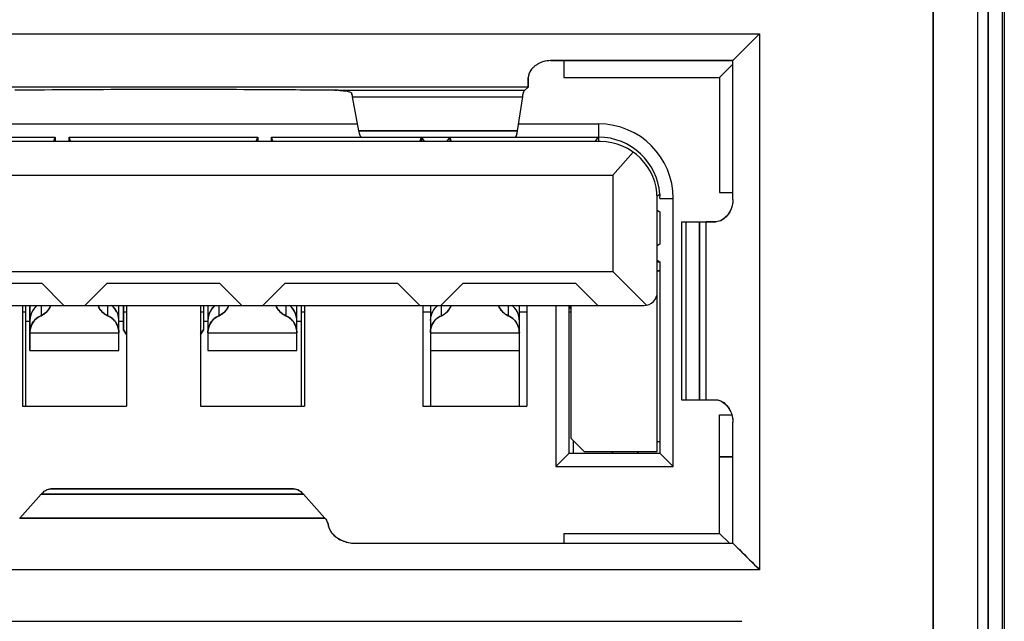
# Model space of a CAD drawing. Header units: millimetres. Extents: x 0 to 1750, y -1720 to 477.
# Tile 299 of 317: x 688.78 to 699.84, y -60.17 to -53.42. Entities that reach past the tile are written whole.
import ezdxf

# ---------------------------------------------------------------- set-up
doc = ezdxf.new("R2010")
doc.units = ezdxf.units.MM
doc.header["$LTSCALE"] = 92.51
for name, color, linetype in [('101305744_DXF_CONTINUOUS_LINE', 7, 'CONTINUOUS'), ('DE-11-072043DXF_CONTINUOUS_LINE', 7, 'CONTINUOUS'), ('MANIFOLD_SOLDXF_CONTINUOUS_LINE', 7, 'CONTINUOUS')]:
    doc.layers.add(name, color=color, linetype=linetype)

msp = doc.modelspace()

# ---------------------------------------------------------------- linework, layer by layer
at = {"layer": '101305744_DXF_CONTINUOUS_LINE'}
for p, q in [((699.041, -68.505), (699.041, -38.893)), ((699.541, -39.284), (699.541, -68.505)), ((699.816, -39.805), (699.816, -68.505)), ((699.658, -60.519), (699.658, -48.391)), ((683.691, -53.575), (697.091, -53.575)), ((696.791, -53.875), (697.091, -53.575)), ((697.091, -53.575), (697.091, -59.595)), ((696.791, -53.875), (694.741, -53.875)), ((694.891, -53.875), (694.891, -54.065)), ((696.791, -55.435), (696.791, -53.875)), ((696.791, -53.915), (696.641, -54.065)), ((694.491, -54.065), (694.491, -54.174)), ((694.891, -54.065), (696.641, -54.065)), ((696.641, -54.065), (696.641, -55.355)), ((694.491, -54.174), (686.491, -54.174)), ((694.448, -54.21), (692.375, -54.21)), ((694.491, -54.174), (694.448, -54.21)), ((692.588, -54.664), (692.515, -54.28)), ((692.515, -54.28), (694.428, -54.28)), ((694.428, -54.28), (694.368, -54.664)), ((688.408, -54.585), (692.573, -54.585)), ((694.38, -54.585), (695.281, -54.585)), ((695.281, -54.585), (695.281, -54.735)), ((685.501, -54.735), (689.176, -54.735)), ((689.159, -54.779), (689.176, -54.735)), ((689.176, -54.735), (689.176, -54.785)), ((689.331, -54.735), (689.331, -54.785)), ((689.347, -54.779), (689.331, -54.735)), ((689.331, -54.735), (691.451, -54.735)), ((691.434, -54.779), (691.451, -54.735)), ((691.451, -54.735), (691.451, -54.785)), ((691.606, -54.735), (691.606, -54.785)), ((691.622, -54.779), (691.606, -54.735)), ((691.606, -54.735), (695.281, -54.735)), ((692.588, -54.664), (694.368, -54.664)), ((692.616, -54.735), (692.614, -54.735)), ((693.271, -54.785), (693.291, -54.735)), ((693.291, -54.735), (693.291, -54.785)), ((693.328, -54.785), (693.291, -54.735)), ((693.611, -54.735), (693.573, -54.785)), ((693.611, -54.735), (693.611, -54.785)), ((693.63, -54.785), (693.611, -54.735)), ((694.346, -54.735), (694.344, -54.735)), ((694.367, -54.666), (694.363, -54.688)), ((695.242, -54.785), (695.281, -54.735)), ((695.281, -54.735), (695.281, -54.785)), ((695.301, -54.785), (685.481, -54.785)), ((695.669, -54.902), (695.441, -55.16)), ((685.341, -55.16), (695.441, -55.16)), ((695.441, -55.16), (695.441, -56.245)), ((695.94, -55.394), (695.969, -55.376)), ((695.941, -58.265), (695.941, -55.425)), ((695.971, -55.425), (696.121, -55.425)), ((696.121, -58.435), (696.121, -55.425)), ((696.641, -55.355), (696.791, -55.355)), ((695.941, -55.556), (695.971, -55.575)), ((695.971, -55.575), (695.971, -55.935)), ((696.213, -55.685), (696.213, -57.685)), ((696.213, -55.685), (696.474, -55.685)), ((696.261, -55.685), (696.261, -57.685)), ((696.414, -55.685), (696.414, -57.685)), ((696.491, -57.685), (696.491, -55.685)), ((696.491, -55.685), (696.601, -55.685)), ((695.971, -55.935), (695.941, -55.954)), ((695.941, -56.116), (695.971, -56.135)), ((695.941, -56.135), (695.971, -56.135)), ((695.971, -56.135), (695.971, -58.285)), ((685.341, -56.245), (695.441, -56.245)), ((695.441, -56.245), (695.818, -56.623)), ((695.941, -56.235), (695.971, -56.235)), ((687.758, -56.375), (689.023, -56.375)), ((689.273, -56.625), (689.023, -56.375)), ((689.758, -56.375), (689.508, -56.625)), ((689.758, -56.375), (691.023, -56.375)), ((691.273, -56.625), (691.023, -56.375)), ((691.758, -56.375), (691.508, -56.625)), ((691.758, -56.375), (693.023, -56.375)), ((693.273, -56.625), (693.023, -56.375)), ((693.758, -56.375), (693.508, -56.625)), ((693.758, -56.375), (695.023, -56.375)), ((695.273, -56.625), (695.023, -56.375)), ((684.991, -56.625), (695.791, -56.625)), ((688.806, -56.625), (688.806, -57.755)), ((688.841, -56.624), (688.841, -57.755)), ((688.891, -57.13), (688.891, -56.625)), ((689.016, -56.625), (689.016, -56.74)), ((689.766, -56.74), (689.766, -56.625)), ((689.891, -57.13), (689.891, -56.625)), ((689.941, -56.624), (689.941, -56.9)), ((689.976, -56.625), (689.976, -57.755)), ((690.806, -56.625), (690.806, -57.755)), ((690.841, -56.624), (690.841, -56.9)), ((690.891, -56.625), (690.891, -57.13)), ((691.016, -56.74), (691.016, -56.625)), ((691.766, -56.625), (691.766, -56.74)), ((691.891, -57.13), (691.891, -56.625)), ((691.941, -57.755), (691.941, -56.624)), ((691.976, -56.625), (691.976, -57.755)), ((693.306, -56.625), (693.306, -57.755)), ((693.391, -56.625), (693.391, -57.755)), ((693.516, -56.74), (693.516, -56.625)), ((694.266, -56.625), (694.266, -56.74)), ((694.391, -57.755), (694.391, -56.625)), ((694.476, -56.625), (694.476, -57.755)), ((694.801, -56.625), (694.801, -58.435)), ((694.951, -58.285), (694.951, -56.625)), ((694.951, -56.632), (694.971, -56.666)), ((694.971, -56.625), (694.971, -58.115)), ((688.806, -56.697), (688.841, -56.697)), ((689.941, -56.697), (689.976, -56.697)), ((690.806, -56.697), (690.841, -56.697)), ((691.941, -56.697), (691.976, -56.697)), ((693.306, -56.697), (693.391, -56.697)), ((694.391, -56.697), (694.476, -56.697)), ((694.951, -56.697), (694.971, -56.697)), ((688.841, -56.8), (688.891, -56.8)), ((689.891, -56.8), (689.941, -56.8)), ((690.841, -56.8), (690.891, -56.8)), ((691.891, -56.8), (691.941, -56.8)), ((688.891, -56.933), (689.891, -56.933)), ((689.976, -56.953), (689.941, -56.9)), ((690.841, -56.9), (690.806, -56.953)), ((690.891, -56.933), (691.891, -56.933)), ((693.391, -56.933), (694.391, -56.933)), ((688.891, -57.13), (689.891, -57.13)), ((690.891, -57.13), (691.891, -57.13)), ((693.391, -57.13), (694.391, -57.13)), ((688.806, -57.755), (689.976, -57.755)), ((690.806, -57.755), (691.976, -57.755)), ((693.306, -57.755), (694.476, -57.755)), ((696.213, -57.685), (696.489, -57.685)), ((696.491, -57.685), (696.601, -57.685)), ((696.641, -59.185), (696.641, -57.855)), ((696.641, -57.855), (696.779, -57.855)), ((696.791, -59.295), (696.791, -57.935)), ((694.971, -58.115), (695.121, -58.265)), ((695.001, -58.285), (695.001, -58.145)), ((695.941, -58.155), (695.971, -58.155)), ((694.951, -58.285), (694.801, -58.435)), ((694.951, -58.285), (695.971, -58.285)), ((695.121, -58.265), (695.941, -58.265)), ((695.446, -58.265), (695.431, -58.285)), ((695.731, -58.285), (695.716, -58.265)), ((696.121, -58.435), (695.971, -58.285)), ((696.641, -58.325), (696.791, -58.325)), ((694.801, -58.435), (696.121, -58.435)), ((689.016, -58.746), (688.776, -59.014)), ((691.965, -58.746), (689.016, -58.746)), ((689.127, -58.685), (691.854, -58.685)), ((692.205, -59.014), (691.965, -58.746)), ((688.776, -59.014), (692.205, -59.014)), ((694.891, -59.185), (694.891, -59.295)), ((694.891, -59.185), (696.641, -59.185)), ((696.751, -59.295), (696.641, -59.185)), ((692.538, -59.295), (696.791, -59.295)), ((696.791, -59.295), (697.091, -59.595)), ((697.091, -59.595), (683.691, -59.595)), ((683.891, -60.173), (696.891, -60.173))]:
    msp.add_line(p, q, dxfattribs=at)
for centre, radius, start, end in [((694.712, -54.122), 0.237, 134.0612, 136.0777), ((694.719, -54.129), 0.247, 130.8913, 134.0547), ((694.725, -54.136), 0.257, 128.497, 130.8977), ((694.729, -54.141), 0.263, 126.0851, 128.4981), ((694.731, -54.145), 0.267, 123.1327, 126.0851), ((694.734, -54.148), 0.271, 119.2803, 123.127), ((692.212, -59.443), 5.236, 89.0393, 89.4778), ((692.223, -58.813), 4.605, 88.5627, 89.0427), ((692.245, -57.952), 3.745, 88.0188, 88.5676), ((692.172, -54.336), 0.347, 13.5365, 14.6145), ((695.281, -55.425), 0.84, 0, 90), ((692.668, -54.693), 0.0709, 204.5466, 205.7393), ((694.282, -54.694), 0.0779, 338.0084, 339.2609), ((694.144, -54.652), 0.222, 345.0323, 345.4358), ((693.54, -54.533), 0.838, 350.8846, 351.032), ((695.281, -55.425), 0.69, 4.0652, 90), ((695.301, -55.425), 0.64, 0, 90), ((695.244, -55.426), 0.726, 0.0519, 2.0158), ((695.791, -56.475), 0.15, 270, 0), ((693.6, -56.792), 0.209, 129.8763, 140.6866), ((693.436, -56.551), 0.204, 331.5503, 337.2944), ((689.092, -56.921), 0.196, 112.7677, 118.4919), ((689.69, -56.921), 0.196, 61.5081, 67.2328), ((691.092, -56.921), 0.196, 112.7672, 118.4918), ((691.69, -56.921), 0.196, 61.5081, 67.2323), ((693.592, -56.921), 0.196, 112.7672, 118.4918), ((694.19, -56.921), 0.196, 61.5081, 67.2323), ((691.844, -58.821), 0.138, 64.0094, 65.2673), ((691.842, -58.825), 0.142, 62.6707, 64.0088), ((688.848, -59.078), 0.0969, 138.0282, 139.8767), ((692.539, -58.946), 0.35, 254.0854, 269.9375)]:
    msp.add_arc(centre, radius, start, end, dxfattribs=at)
for points in [[(694.741, -53.875), (694.692, -53.876), (694.643, -53.888), (694.601, -53.911)], [(692.509, -54.255), (692.511, -54.263), (692.513, -54.272), (692.515, -54.28)], [(692.604, -54.722), (692.602, -54.718), (692.6, -54.713), (692.598, -54.709)], [(694.354, -54.724), (694.353, -54.726), (694.352, -54.729), (694.35, -54.732)], [(694.359, -54.709), (694.357, -54.713), (694.356, -54.718), (694.355, -54.722)], [(694.363, -54.688), (694.362, -54.694), (694.361, -54.701), (694.359, -54.707)], [(695.969, -55.376), (695.97, -55.384), (695.969, -55.392), (695.97, -55.4)], [(688.998, -56.748), (688.981, -56.758), (688.965, -56.769), (688.952, -56.783)], [(689.83, -56.783), (689.816, -56.769), (689.8, -56.758), (689.783, -56.748)], [(690.998, -56.748), (690.981, -56.758), (690.965, -56.769), (690.952, -56.783)], [(691.83, -56.783), (691.816, -56.769), (691.8, -56.758), (691.783, -56.748)], [(693.498, -56.748), (693.481, -56.758), (693.465, -56.769), (693.452, -56.783)], [(694.33, -56.783), (694.316, -56.769), (694.3, -56.758), (694.283, -56.748)], [(688.952, -56.783), (688.933, -56.802), (688.918, -56.825), (688.907, -56.849)], [(689.874, -56.849), (689.864, -56.825), (689.848, -56.802), (689.83, -56.783)], [(690.952, -56.783), (690.933, -56.802), (690.918, -56.825), (690.907, -56.849)], [(691.874, -56.849), (691.864, -56.825), (691.848, -56.802), (691.83, -56.783)], [(693.452, -56.783), (693.433, -56.802), (693.418, -56.825), (693.407, -56.849)], [(694.374, -56.849), (694.364, -56.825), (694.348, -56.802), (694.33, -56.783)], [(696.601, -57.685), (696.606, -57.685), (696.611, -57.686), (696.617, -57.686)], [(689.077, -58.697), (689.093, -58.69), (689.11, -58.685), (689.127, -58.685)], [(691.854, -58.685), (691.87, -58.685), (691.887, -58.689), (691.901, -58.696)]]:
    msp.add_open_spline(points, degree=3, dxfattribs=at)
for points, knots in [([(694.541, -53.957), (694.533, -53.966), (694.507, -53.996), (694.491, -54.036), (694.491, -54.065)], [0, 0, 0, 0, 0.29066, 1, 1, 1, 1]), ([(692.26, -54.208), (691.966, -54.205), (690.787, -54.197), (689.607, -54.2), (688.721, -54.208)], [0, 0, 0, 0, 0.24902, 1, 1, 1, 1]), ([(692.375, -54.21), (692.406, -54.211), (692.45, -54.211), (692.504, -54.233), (692.508, -54.248)], [0, 0, 0, 0, 0.658251, 1, 1, 1, 1]), ([(694.428, -54.28), (694.43, -54.266), (694.435, -54.243), (694.441, -54.22), (694.446, -54.213)], [0, 0, 0, 0, 0.640934, 1, 1, 1, 1]), ([(694.446, -54.213), (694.446, -54.212), (694.447, -54.211), (694.448, -54.21), (694.448, -54.21)], [0, 0, 0, 0, 0.535844, 1, 1, 1, 1]), ([(692.598, -54.709), (692.597, -54.705), (692.593, -54.691), (692.59, -54.676), (692.588, -54.664)], [0, 0, 0, 0, 0.208582, 1, 1, 1, 1]), ([(692.614, -54.735), (692.613, -54.735), (692.609, -54.732), (692.606, -54.727), (692.604, -54.723)], [0, 0, 0, 0, 0.178135, 1, 1, 1, 1]), ([(694.35, -54.732), (694.349, -54.732), (694.348, -54.734), (694.346, -54.735), (694.346, -54.735)], [0, 0, 0, 0, 0.564896, 1, 1, 1, 1]), ([(696.791, -55.435), (696.791, -55.499), (696.754, -55.612), (696.649, -55.685), (696.601, -55.685)], [0, 0, 0, 0, 0.568473, 1, 1, 1, 1]), ([(688.974, -56.625), (688.95, -56.644), (688.906, -56.695), (688.892, -56.761), (688.891, -56.795)], [0, 0, 0, 0, 0.474562, 1, 1, 1, 1]), ([(689.124, -56.63), (689.119, -56.643), (689.094, -56.689), (689.051, -56.725), (689.016, -56.74)], [0, 0, 0, 0, 0.263948, 1, 1, 1, 1]), ([(689.766, -56.74), (689.754, -56.735), (689.708, -56.71), (689.673, -56.667), (689.657, -56.63)], [0, 0, 0, 0, 0.243466, 1, 1, 1, 1]), ([(689.891, -56.795), (689.89, -56.761), (689.876, -56.695), (689.832, -56.644), (689.807, -56.625)], [0, 0, 0, 0, 0.525437, 1, 1, 1, 1]), ([(690.974, -56.625), (690.95, -56.644), (690.906, -56.695), (690.892, -56.761), (690.891, -56.795)], [0, 0, 0, 0, 0.474563, 1, 1, 1, 1]), ([(691.124, -56.63), (691.119, -56.643), (691.094, -56.689), (691.051, -56.725), (691.016, -56.74)], [0, 0, 0, 0, 0.263953, 1, 1, 1, 1]), ([(691.766, -56.74), (691.754, -56.735), (691.708, -56.71), (691.673, -56.667), (691.657, -56.63)], [0, 0, 0, 0, 0.243474, 1, 1, 1, 1]), ([(691.891, -56.795), (691.89, -56.761), (691.876, -56.695), (691.832, -56.644), (691.807, -56.625)], [0, 0, 0, 0, 0.525438, 1, 1, 1, 1]), ([(693.615, -56.649), (693.609, -56.659), (693.584, -56.697), (693.547, -56.727), (693.516, -56.74)], [0, 0, 0, 0, 0.261603, 1, 1, 1, 1]), ([(694.266, -56.74), (694.254, -56.735), (694.208, -56.71), (694.173, -56.667), (694.157, -56.63)], [0, 0, 0, 0, 0.243474, 1, 1, 1, 1]), ([(694.391, -56.795), (694.39, -56.761), (694.376, -56.695), (694.332, -56.644), (694.307, -56.625)], [0, 0, 0, 0, 0.525438, 1, 1, 1, 1]), ([(693.438, -56.66), (693.424, -56.677), (693.399, -56.72), (693.391, -56.769), (693.391, -56.795)], [0, 0, 0, 0, 0.477908, 1, 1, 1, 1]), ([(688.907, -56.849), (688.905, -56.856), (688.895, -56.883), (688.891, -56.911), (688.891, -56.933)], [0, 0, 0, 0, 0.238723, 1, 1, 1, 1]), ([(689.891, -56.933), (689.89, -56.926), (689.889, -56.897), (689.882, -56.869), (689.874, -56.849)], [0, 0, 0, 0, 0.264799, 1, 1, 1, 1]), ([(690.907, -56.849), (690.905, -56.856), (690.895, -56.883), (690.891, -56.911), (690.891, -56.933)], [0, 0, 0, 0, 0.238725, 1, 1, 1, 1]), ([(691.891, -56.933), (691.89, -56.926), (691.889, -56.897), (691.882, -56.869), (691.874, -56.849)], [0, 0, 0, 0, 0.2648, 1, 1, 1, 1]), ([(693.407, -56.849), (693.405, -56.856), (693.395, -56.883), (693.391, -56.911), (693.391, -56.933)], [0, 0, 0, 0, 0.238725, 1, 1, 1, 1]), ([(694.391, -56.933), (694.39, -56.926), (694.389, -56.897), (694.382, -56.869), (694.374, -56.849)], [0, 0, 0, 0, 0.2648, 1, 1, 1, 1]), ([(696.617, -57.686), (696.663, -57.693), (696.757, -57.767), (696.791, -57.876), (696.791, -57.935)], [0, 0, 0, 0, 0.441955, 1, 1, 1, 1]), ([(689.016, -58.746), (689.021, -58.741), (689.039, -58.722), (689.06, -58.706), (689.077, -58.697)], [0, 0, 0, 0, 0.27758, 1, 1, 1, 1]), ([(691.907, -58.699), (691.912, -58.702), (691.934, -58.714), (691.952, -58.732), (691.965, -58.746)], [0, 0, 0, 0, 0.226505, 1, 1, 1, 1]), ([(692.205, -59.014), (692.209, -59.017), (692.223, -59.037), (692.234, -59.059), (692.241, -59.077)], [0, 0, 0, 0, 0.204004, 1, 1, 1, 1]), ([(692.241, -59.077), (692.241, -59.096), (692.267, -59.194), (692.365, -59.26), (692.443, -59.282)], [0, 0, 0, 0, 0.186619, 1, 1, 1, 1])]:
    msp.add_open_spline(points, degree=3, knots=knots, dxfattribs=at)
at = {"layer": 'DE-11-072043DXF_CONTINUOUS_LINE'}
msp.add_line((699.841, -69.405), (699.841, -37.905), dxfattribs=at)
at = {"layer": 'MANIFOLD_SOLDXF_CONTINUOUS_LINE'}
for p, q in [((699.041, -38.892), (699.041, -68.505)), ((699.541, -39.284), (699.541, -68.505)), ((699.816, -39.805), (699.816, -68.505)), ((699.658, -48.391), (699.658, -60.519)), ((683.691, -53.575), (697.091, -53.575)), ((696.791, -53.875), (697.091, -53.575)), ((697.091, -53.575), (697.091, -59.595)), ((694.742, -53.875), (696.791, -53.875)), ((694.891, -53.875), (694.891, -54.065)), ((696.791, -54.013), (696.791, -53.875)), ((696.791, -53.915), (696.641, -54.065)), ((694.491, -54.174), (694.491, -54.065)), ((694.891, -54.065), (696.641, -54.065)), ((696.641, -54.065), (696.641, -55.355)), ((696.791, -54.047), (696.791, -54.013)), ((696.791, -55.141), (696.791, -54.047)), ((694.491, -54.174), (686.491, -54.174)), ((692.26, -54.208), (692.257, -54.208)), ((694.448, -54.21), (692.375, -54.21)), ((694.491, -54.174), (694.448, -54.21)), ((692.588, -54.664), (692.515, -54.28)), ((692.515, -54.28), (694.428, -54.28)), ((694.428, -54.28), (694.368, -54.664)), ((688.408, -54.585), (692.573, -54.585)), ((694.38, -54.585), (695.281, -54.585)), ((695.281, -54.585), (695.281, -54.735)), ((688.366, -54.735), (689.176, -54.735)), ((689.159, -54.779), (689.176, -54.735)), ((689.176, -54.735), (689.176, -54.785)), ((689.331, -54.785), (689.331, -54.735)), ((689.347, -54.779), (689.331, -54.735)), ((689.331, -54.735), (691.451, -54.735)), ((691.434, -54.779), (691.451, -54.735)), ((691.451, -54.735), (691.451, -54.785)), ((691.606, -54.785), (691.606, -54.735)), ((691.622, -54.779), (691.606, -54.735)), ((691.606, -54.735), (692.616, -54.735)), ((694.368, -54.664), (692.588, -54.664)), ((692.616, -54.735), (692.614, -54.735)), ((692.616, -54.735), (694.344, -54.735)), ((693.271, -54.785), (693.291, -54.735)), ((693.291, -54.735), (693.291, -54.785)), ((693.328, -54.785), (693.291, -54.735)), ((693.611, -54.735), (693.573, -54.785)), ((693.611, -54.735), (693.611, -54.785)), ((693.63, -54.785), (693.611, -54.735)), ((694.344, -54.735), (695.281, -54.735)), ((694.346, -54.735), (694.345, -54.735)), ((694.367, -54.666), (694.363, -54.688)), ((695.242, -54.785), (695.281, -54.735)), ((695.281, -54.735), (695.281, -54.785)), ((695.301, -54.785), (685.481, -54.785)), ((695.669, -54.902), (695.441, -55.16)), ((685.341, -55.16), (695.441, -55.16)), ((695.441, -55.16), (695.441, -56.245)), ((696.791, -55.405), (696.791, -55.141)), ((695.94, -55.394), (695.969, -55.376)), ((695.941, -58.265), (695.941, -55.425)), ((695.971, -55.425), (696.121, -55.425)), ((696.121, -58.435), (696.121, -55.425)), ((696.641, -55.355), (696.791, -55.355)), ((696.791, -55.414), (696.791, -55.405)), ((696.791, -55.426), (696.791, -55.42)), ((696.791, -55.431), (696.791, -55.426)), ((696.791, -55.434), (696.791, -55.431)), ((696.791, -55.435), (696.791, -55.434)), ((695.941, -55.556), (695.971, -55.575)), ((695.971, -55.575), (695.971, -55.935)), ((696.213, -55.685), (696.213, -57.685)), ((696.213, -55.685), (696.489, -55.685)), ((696.261, -55.685), (696.261, -57.685)), ((696.414, -57.685), (696.414, -55.685)), ((696.491, -57.685), (696.491, -55.685)), ((696.601, -55.685), (696.491, -55.685)), ((695.971, -55.935), (695.941, -55.954)), ((695.941, -56.116), (695.971, -56.135)), ((695.941, -56.135), (695.971, -56.135)), ((695.971, -56.135), (695.971, -58.285)), ((685.341, -56.245), (695.441, -56.245)), ((695.441, -56.245), (695.818, -56.623)), ((695.971, -56.235), (695.941, -56.235)), ((687.758, -56.375), (689.023, -56.375)), ((689.273, -56.625), (689.023, -56.375)), ((689.758, -56.375), (689.508, -56.625)), ((689.758, -56.375), (691.023, -56.375)), ((691.273, -56.625), (691.023, -56.375)), ((691.758, -56.375), (691.508, -56.625)), ((691.758, -56.375), (693.023, -56.375)), ((693.273, -56.625), (693.023, -56.375)), ((693.758, -56.375), (693.508, -56.625)), ((693.758, -56.375), (695.023, -56.375)), ((695.273, -56.625), (695.023, -56.375)), ((684.991, -56.625), (695.791, -56.625)), ((688.806, -56.625), (688.806, -57.755)), ((688.841, -56.625), (688.841, -57.755)), ((688.891, -56.625), (688.891, -57.13)), ((689.016, -56.625), (689.016, -56.74)), ((689.766, -56.74), (689.766, -56.625)), ((689.891, -57.13), (689.891, -56.625)), ((689.941, -56.9), (689.941, -56.625)), ((689.976, -56.625), (689.976, -57.755)), ((690.806, -56.625), (690.806, -57.755)), ((690.841, -56.625), (690.841, -56.9)), ((690.891, -56.625), (690.891, -57.13)), ((691.016, -56.74), (691.016, -56.625)), ((691.766, -56.625), (691.766, -56.74)), ((691.891, -57.13), (691.891, -56.625)), ((691.941, -57.755), (691.941, -56.625)), ((691.976, -56.625), (691.976, -57.755)), ((693.306, -56.625), (693.306, -57.755)), ((693.391, -56.625), (693.391, -57.755)), ((693.516, -56.74), (693.516, -56.625)), ((694.266, -56.625), (694.266, -56.74)), ((694.391, -57.755), (694.391, -56.625)), ((694.476, -56.625), (694.476, -57.755)), ((694.801, -56.625), (694.801, -58.435)), ((694.951, -58.285), (694.951, -56.625)), ((694.953, -56.635), (694.971, -56.666)), ((694.971, -56.625), (694.971, -58.115)), ((688.806, -56.697), (688.841, -56.697)), ((689.941, -56.697), (689.976, -56.697)), ((690.806, -56.697), (690.841, -56.697)), ((691.941, -56.697), (691.976, -56.697)), ((693.306, -56.697), (693.391, -56.697)), ((694.391, -56.697), (694.476, -56.697)), ((694.951, -56.697), (694.971, -56.697)), ((688.841, -56.8), (688.891, -56.8)), ((689.891, -56.8), (689.941, -56.8)), ((690.841, -56.8), (690.891, -56.8)), ((691.891, -56.8), (691.941, -56.8)), ((688.891, -56.933), (689.891, -56.933)), ((689.941, -56.9), (689.976, -56.953)), ((690.806, -56.953), (690.841, -56.9)), ((690.891, -56.933), (691.891, -56.933)), ((693.391, -56.933), (694.391, -56.933)), ((688.891, -57.13), (689.891, -57.13)), ((690.891, -57.13), (691.891, -57.13)), ((693.391, -57.13), (694.391, -57.13)), ((688.806, -57.755), (689.976, -57.755)), ((690.806, -57.755), (691.976, -57.755)), ((693.306, -57.755), (694.476, -57.755)), ((696.213, -57.685), (696.489, -57.685)), ((696.491, -57.685), (696.601, -57.685)), ((696.641, -59.185), (696.641, -57.855)), ((696.641, -57.855), (696.779, -57.855)), ((696.791, -59.295), (696.791, -57.935)), ((695.121, -58.265), (694.971, -58.115)), ((695.001, -58.285), (695.001, -58.145)), ((694.951, -58.285), (694.801, -58.435)), ((694.951, -58.285), (695.971, -58.285)), ((695.121, -58.265), (695.941, -58.265)), ((695.446, -58.265), (695.431, -58.285)), ((695.731, -58.285), (695.716, -58.265)), ((696.121, -58.435), (695.971, -58.285)), ((696.791, -58.325), (696.641, -58.325)), ((694.801, -58.435), (696.121, -58.435)), ((688.776, -59.014), (689.016, -58.746)), ((689.016, -58.746), (691.965, -58.746)), ((691.854, -58.685), (689.127, -58.685)), ((691.965, -58.746), (692.205, -59.014)), ((692.205, -59.014), (688.776, -59.014)), ((692.24, -59.077), (692.241, -59.077)), ((692.24, -59.077), (692.241, -59.077)), ((694.891, -59.185), (694.891, -59.295)), ((694.891, -59.185), (696.641, -59.185)), ((696.751, -59.295), (696.641, -59.185)), ((692.539, -59.295), (692.852, -59.295)), ((692.852, -59.295), (696.791, -59.295)), ((697.091, -59.595), (683.691, -59.595))]:
    msp.add_line(p, q, dxfattribs=at)
for centre, radius, start, end in [((694.704, -54.114), 0.226, 134.1417, 136.258), ((694.713, -54.123), 0.238, 130.8475, 134.13), ((694.721, -54.132), 0.251, 128.4022, 130.8563), ((694.727, -54.139), 0.26, 125.9713, 128.4035), ((694.729, -54.143), 0.264, 122.9965, 125.9779), ((694.729, -54.141), 0.263, 120.168, 122.9979), ((694.727, -54.14), 0.261, 119.0156, 120.166), ((692.212, -59.463), 5.256, 89.0406, 89.4786), ((692.225, -58.72), 4.513, 88.5587, 89.0464), ((692.246, -57.906), 3.699, 88.0133, 88.5698), ((692.12, -54.35), 0.401, 13.7128, 14.6445), ((695.281, -55.425), 0.84, 0.0015, 89.999), ((692.779, -54.651), 0.19, 197.4877, 197.7679), ((692.668, -54.692), 0.0711, 204.5909, 205.7765), ((694.281, -54.694), 0.0781, 338.0171, 339.2623), ((694.147, -54.652), 0.219, 345.0204, 345.4277), ((693.893, -54.595), 0.479, 348.7522, 348.8779), ((693.508, -54.528), 0.871, 350.879, 351.015), ((695.281, -55.425), 0.69, 4.0627, 90), ((695.301, -55.425), 0.64, 0, 90), ((695.245, -55.426), 0.726, 0.0517, 2.0163), ((693.897, -55.417), 2.894, 359.9409, 0.0618), ((695.791, -56.475), 0.15, 270, 0), ((689.094, -56.785), 0.2, 126.9058, 129.7226), ((689.687, -56.785), 0.2, 50.2736, 53.0942), ((691.094, -56.785), 0.2, 126.906, 129.7227), ((691.687, -56.785), 0.2, 50.2736, 53.0944), ((693.6, -56.792), 0.208, 130.748, 139.4801), ((693.596, -56.788), 0.204, 129.7166, 130.7188), ((694.187, -56.785), 0.2, 50.2736, 53.0944), ((689.179, -56.802), 0.289, 174.4706, 178.4892), ((689.602, -56.802), 0.289, 1.5104, 5.5392), ((691.179, -56.802), 0.289, 174.4703, 178.4894), ((691.602, -56.802), 0.289, 1.5106, 5.539), ((693.679, -56.802), 0.289, 174.4703, 178.4894), ((694.102, -56.802), 0.289, 1.5106, 5.539), ((691.844, -58.821), 0.138, 64.0126, 65.2709), ((691.842, -58.825), 0.142, 62.6734, 64.0119), ((691.837, -58.834), 0.152, 58.5656, 62.6385), ((692.35, -59.075), 0.11, 181.4715, 182.0922), ((692.542, -58.933), 0.362, 254.0868, 258.9284), ((692.539, -58.948), 0.348, 258.9598, 270.0404)]:
    msp.add_arc(centre, radius, start, end, dxfattribs=at)
for points, knots in [([(694.742, -53.875), (694.729, -53.875), (694.681, -53.879), (694.633, -53.894), (694.601, -53.912)], [0, 0, 0, 0, 0.254653, 1, 1, 1, 1]), ([(694.541, -53.958), (694.536, -53.962), (694.52, -53.981), (694.508, -54.002), (694.501, -54.019)], [0, 0, 0, 0, 0.269572, 1, 1, 1, 1]), ([(694.501, -54.019), (694.499, -54.023), (694.494, -54.038), (694.491, -54.054), (694.491, -54.065)], [0, 0, 0, 0, 0.269306, 1, 1, 1, 1]), ([(692.257, -54.208), (691.964, -54.205), (690.786, -54.197), (689.608, -54.2), (688.723, -54.208)], [0, 0, 0, 0, 0.249042, 1, 1, 1, 1]), ([(692.375, -54.21), (692.392, -54.211), (692.424, -54.213), (692.469, -54.218), (692.504, -54.233), (692.508, -54.248)], [0, 0, 0, 0, 0.36797, 0.658475, 1, 1, 1, 1]), ([(694.428, -54.28), (694.43, -54.266), (694.434, -54.246), (694.441, -54.223), (694.444, -54.216), (694.446, -54.213)], [0, 0, 0, 0, 0.640198, 0.854638, 1, 1, 1, 1]), ([(692.509, -54.255), (692.51, -54.257), (692.512, -54.265), (692.514, -54.274), (692.515, -54.28)], [0, 0, 0, 0, 0.230914, 1, 1, 1, 1]), ([(692.598, -54.708), (692.597, -54.705), (692.593, -54.69), (692.59, -54.675), (692.588, -54.664)], [0, 0, 0, 0, 0.20944, 1, 1, 1, 1]), ([(692.604, -54.722), (692.603, -54.721), (692.601, -54.717), (692.6, -54.712), (692.598, -54.709)], [0, 0, 0, 0, 0.222142, 1, 1, 1, 1]), ([(692.614, -54.735), (692.613, -54.735), (692.609, -54.732), (692.606, -54.727), (692.604, -54.723)], [0, 0, 0, 0, 0.178079, 1, 1, 1, 1]), ([(694.35, -54.732), (694.349, -54.732), (694.348, -54.733), (694.347, -54.735), (694.346, -54.735)], [0, 0, 0, 0, 0.303368, 1, 1, 1, 1]), ([(694.354, -54.724), (694.354, -54.724), (694.352, -54.727), (694.351, -54.73), (694.35, -54.732)], [0, 0, 0, 0, 0.291608, 1, 1, 1, 1]), ([(694.359, -54.709), (694.358, -54.71), (694.357, -54.715), (694.356, -54.719), (694.355, -54.722)], [0, 0, 0, 0, 0.27849, 1, 1, 1, 1]), ([(694.363, -54.689), (694.363, -54.691), (694.362, -54.697), (694.36, -54.703), (694.359, -54.707)], [0, 0, 0, 0, 0.272265, 1, 1, 1, 1]), ([(696.791, -55.435), (696.791, -55.479), (696.771, -55.563), (696.717, -55.631), (696.686, -55.654)], [0, 0, 0, 0, 0.525082, 1, 1, 1, 1]), ([(696.686, -55.654), (696.679, -55.659), (696.653, -55.675), (696.623, -55.685), (696.601, -55.685)], [0, 0, 0, 0, 0.283782, 1, 1, 1, 1]), ([(688.966, -56.631), (688.946, -56.648), (688.92, -56.68), (688.898, -56.731), (688.893, -56.76), (688.892, -56.775)], [0, 0, 0, 0, 0.478621, 0.732004, 1, 1, 1, 1]), ([(689.016, -56.74), (689.04, -56.73), (689.086, -56.698), (689.116, -56.651), (689.126, -56.625)], [0, 0, 0, 0, 0.48488, 1, 1, 1, 1]), ([(689.655, -56.625), (689.665, -56.651), (689.696, -56.698), (689.741, -56.73), (689.766, -56.74)], [0, 0, 0, 0, 0.515128, 1, 1, 1, 1]), ([(689.889, -56.775), (689.888, -56.76), (689.883, -56.731), (689.861, -56.68), (689.835, -56.648), (689.815, -56.631)], [0, 0, 0, 0, 0.267982, 0.521367, 1, 1, 1, 1]), ([(690.966, -56.631), (690.946, -56.648), (690.92, -56.68), (690.898, -56.731), (690.893, -56.76), (690.892, -56.775)], [0, 0, 0, 0, 0.478622, 0.732007, 1, 1, 1, 1]), ([(691.016, -56.74), (691.04, -56.73), (691.086, -56.698), (691.116, -56.651), (691.126, -56.625)], [0, 0, 0, 0, 0.484872, 1, 1, 1, 1]), ([(691.655, -56.625), (691.665, -56.651), (691.696, -56.698), (691.741, -56.73), (691.766, -56.74)], [0, 0, 0, 0, 0.51512, 1, 1, 1, 1]), ([(691.889, -56.775), (691.888, -56.76), (691.883, -56.731), (691.861, -56.68), (691.835, -56.648), (691.815, -56.631)], [0, 0, 0, 0, 0.267984, 0.521368, 1, 1, 1, 1]), ([(693.516, -56.74), (693.54, -56.73), (693.586, -56.698), (693.616, -56.651), (693.626, -56.625)], [0, 0, 0, 0, 0.484872, 1, 1, 1, 1]), ([(694.155, -56.625), (694.165, -56.651), (694.196, -56.698), (694.241, -56.73), (694.266, -56.74)], [0, 0, 0, 0, 0.51512, 1, 1, 1, 1]), ([(694.389, -56.775), (694.388, -56.76), (694.383, -56.731), (694.361, -56.68), (694.335, -56.648), (694.315, -56.631)], [0, 0, 0, 0, 0.267984, 0.521368, 1, 1, 1, 1]), ([(688.954, -56.78), (688.959, -56.776), (688.977, -56.76), (688.999, -56.747), (689.016, -56.74)], [0, 0, 0, 0, 0.253925, 1, 1, 1, 1]), ([(689.766, -56.74), (689.772, -56.742), (689.794, -56.753), (689.814, -56.768), (689.827, -56.78)], [0, 0, 0, 0, 0.262217, 1, 1, 1, 1]), ([(690.954, -56.78), (690.959, -56.776), (690.977, -56.76), (690.999, -56.747), (691.016, -56.74)], [0, 0, 0, 0, 0.25393, 1, 1, 1, 1]), ([(691.766, -56.74), (691.772, -56.742), (691.794, -56.753), (691.814, -56.768), (691.827, -56.78)], [0, 0, 0, 0, 0.262216, 1, 1, 1, 1]), ([(693.441, -56.656), (693.428, -56.672), (693.404, -56.709), (693.394, -56.752), (693.392, -56.775)], [0, 0, 0, 0, 0.482658, 1, 1, 1, 1]), ([(693.454, -56.78), (693.459, -56.776), (693.477, -56.76), (693.499, -56.747), (693.516, -56.74)], [0, 0, 0, 0, 0.25393, 1, 1, 1, 1]), ([(694.266, -56.74), (694.272, -56.742), (694.294, -56.753), (694.314, -56.768), (694.327, -56.78)], [0, 0, 0, 0, 0.262216, 1, 1, 1, 1]), ([(688.891, -56.933), (688.891, -56.927), (688.892, -56.902), (688.897, -56.878), (688.903, -56.86)], [0, 0, 0, 0, 0.263189, 1, 1, 1, 1]), ([(688.903, -56.86), (688.906, -56.853), (688.918, -56.823), (688.938, -56.797), (688.954, -56.78)], [0, 0, 0, 0, 0.258663, 1, 1, 1, 1]), ([(689.827, -56.78), (689.833, -56.786), (689.854, -56.81), (689.87, -56.838), (689.878, -56.86)], [0, 0, 0, 0, 0.262318, 1, 1, 1, 1]), ([(689.878, -56.86), (689.88, -56.866), (689.887, -56.89), (689.89, -56.915), (689.891, -56.933)], [0, 0, 0, 0, 0.253235, 1, 1, 1, 1]), ([(690.891, -56.933), (690.891, -56.927), (690.892, -56.902), (690.897, -56.878), (690.903, -56.86)], [0, 0, 0, 0, 0.263187, 1, 1, 1, 1]), ([(690.903, -56.86), (690.906, -56.853), (690.918, -56.823), (690.938, -56.797), (690.954, -56.78)], [0, 0, 0, 0, 0.258663, 1, 1, 1, 1]), ([(691.827, -56.78), (691.833, -56.786), (691.854, -56.81), (691.87, -56.838), (691.878, -56.86)], [0, 0, 0, 0, 0.262318, 1, 1, 1, 1]), ([(691.878, -56.86), (691.88, -56.866), (691.887, -56.89), (691.89, -56.915), (691.891, -56.933)], [0, 0, 0, 0, 0.253235, 1, 1, 1, 1]), ([(693.391, -56.933), (693.391, -56.927), (693.392, -56.902), (693.397, -56.878), (693.403, -56.86)], [0, 0, 0, 0, 0.263187, 1, 1, 1, 1]), ([(693.403, -56.86), (693.406, -56.853), (693.418, -56.823), (693.438, -56.797), (693.454, -56.78)], [0, 0, 0, 0, 0.258663, 1, 1, 1, 1]), ([(694.327, -56.78), (694.333, -56.786), (694.354, -56.81), (694.37, -56.838), (694.378, -56.86)], [0, 0, 0, 0, 0.262318, 1, 1, 1, 1]), ([(694.378, -56.86), (694.38, -56.866), (694.387, -56.89), (694.39, -56.915), (694.391, -56.933)], [0, 0, 0, 0, 0.253235, 1, 1, 1, 1]), ([(696.617, -57.686), (696.622, -57.687), (696.648, -57.693), (696.671, -57.705), (696.687, -57.717)], [0, 0, 0, 0, 0.225583, 1, 1, 1, 1]), ([(696.687, -57.717), (696.718, -57.741), (696.772, -57.808), (696.791, -57.892), (696.791, -57.935)], [0, 0, 0, 0, 0.475405, 1, 1, 1, 1]), ([(689.016, -58.746), (689.021, -58.741), (689.039, -58.722), (689.06, -58.706), (689.077, -58.697)], [0, 0, 0, 0, 0.277587, 1, 1, 1, 1]), ([(689.077, -58.697), (689.081, -58.695), (689.097, -58.689), (689.114, -58.685), (689.127, -58.685)], [0, 0, 0, 0, 0.262107, 1, 1, 1, 1]), ([(691.854, -58.685), (691.858, -58.685), (691.874, -58.686), (691.89, -58.691), (691.901, -58.696)], [0, 0, 0, 0, 0.243291, 1, 1, 1, 1]), ([(691.916, -58.704), (691.921, -58.707), (691.939, -58.719), (691.954, -58.734), (691.965, -58.746)], [0, 0, 0, 0, 0.229698, 1, 1, 1, 1]), ([(692.205, -59.014), (692.212, -59.021), (692.226, -59.042), (692.235, -59.064), (692.24, -59.077)], [0, 0, 0, 0, 0.437842, 1, 1, 1, 1]), ([(692.241, -59.079), (692.242, -59.12), (692.272, -59.174), (692.324, -59.221), (692.371, -59.255), (692.414, -59.273), (692.443, -59.282)], [0, 0, 0, 0, 0.415211, 0.551596, 0.695992, 1, 1, 1, 1]), ([(696.791, -59.295), (696.815, -59.32), (696.915, -59.419), (697.015, -59.519), (697.091, -59.595)], [0, 0, 0, 0, 0.241803, 1, 1, 1, 1])]:
    msp.add_open_spline(points, degree=3, knots=knots, dxfattribs=at)
for points in [[(694.446, -54.213), (694.447, -54.212), (694.447, -54.211), (694.448, -54.21)], [(695.969, -55.376), (695.97, -55.384), (695.969, -55.392), (695.97, -55.4)], [(696.601, -57.685), (696.606, -57.685), (696.611, -57.686), (696.617, -57.686)]]:
    msp.add_open_spline(points, degree=3, dxfattribs=at)

doc.saveas('drawing.dxf')
